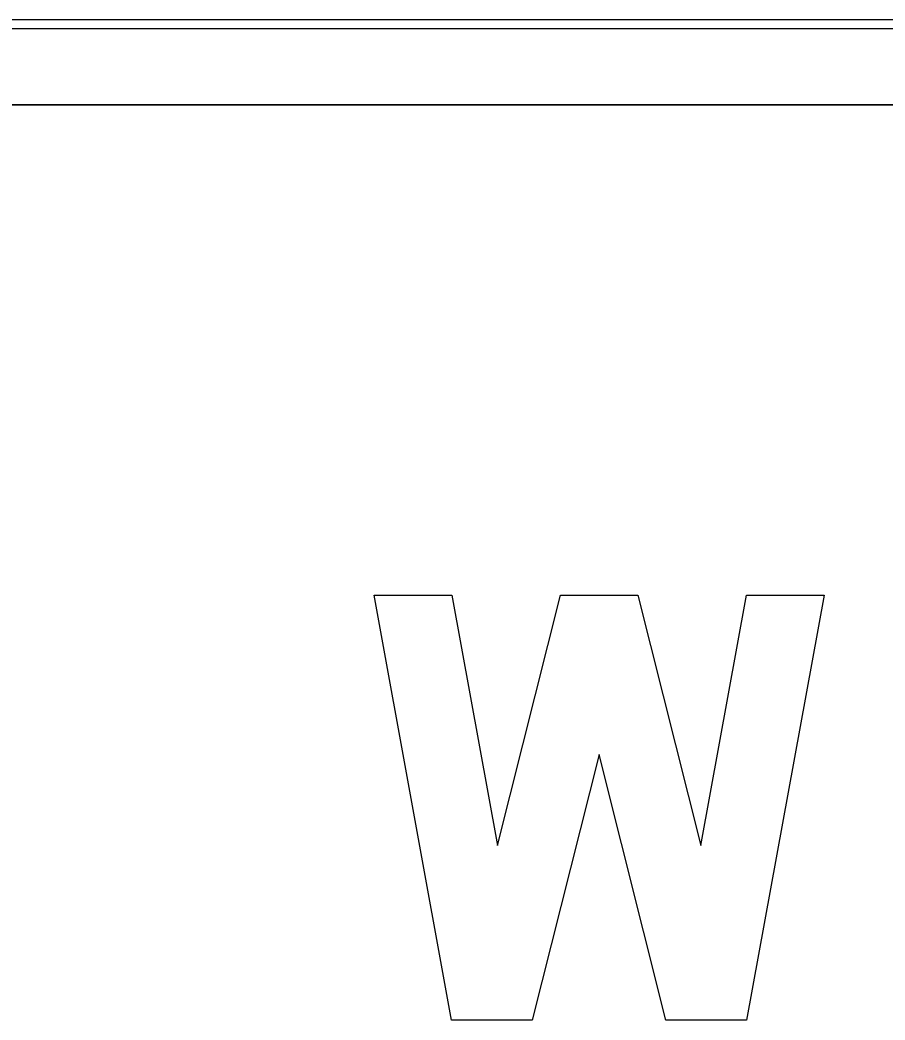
# Model space of a CAD drawing. Extents: x 1806251 to 1809821, y 414895 to 422886.
# Drawn here: x 1809676.7022 to 1809676.9059, y 414932.6866 to 414932.922 of the extents above; entities that cross this region are included whole.
import ezdxf

# ---------------------------------------------------------------- set-up
doc = ezdxf.new("R2010")
doc.units = 0
for name, color, linetype in [('GSBWFILL', 7, 'Continuous'), ('GSCOLORFILL', 7, 'Continuous'), ('GSOUTLINE', 7, 'Continuous')]:
    doc.layers.add(name, color=color, linetype=linetype)

msp = doc.modelspace()

# ---------------------------------------------------------------- linework, layer by layer
at = {"layer": 'GSBWFILL'}
for p, q in [((1809679.276, 414932.922), (1809675.915, 414932.922)), ((1809675.915, 414932.902), (1809679.276, 414932.902))]:
    msp.add_line(p, q, dxfattribs=at)
msp.add_lwpolyline([(1809676.83859, 414932.74907), (1809676.82284, 414932.68657), (1809676.80384, 414932.68657), (1809676.78559, 414932.78657), (1809676.80389, 414932.78657), (1809676.81464, 414932.72768), (1809676.82948, 414932.78657), (1809676.84771, 414932.78657), (1809676.86255, 414932.72768), (1809676.8733, 414932.78657), (1809676.89159, 414932.78657), (1809676.87334, 414932.68657), (1809676.85434, 414932.68657)], close=True, dxfattribs=at)
at = {"layer": 'GSCOLORFILL'}
for p, q in [((1809679.276, 414932.922), (1809675.915, 414932.922)), ((1809679.276, 414932.922), (1809675.915, 414932.922)), ((1809679.276, 414932.922), (1809675.915, 414932.922)), ((1809675.915, 414932.92), (1809679.276, 414932.92)), ((1809675.915, 414932.902), (1809679.276, 414932.902))]:
    msp.add_line(p, q, dxfattribs=at)
msp.add_lwpolyline([(1809676.83859, 414932.74907), (1809676.82284, 414932.68657), (1809676.80384, 414932.68657), (1809676.78559, 414932.78657), (1809676.80389, 414932.78657), (1809676.81464, 414932.72768), (1809676.82948, 414932.78657), (1809676.84771, 414932.78657), (1809676.86255, 414932.72768), (1809676.8733, 414932.78657), (1809676.89159, 414932.78657), (1809676.87334, 414932.68657), (1809676.85434, 414932.68657)], close=True, dxfattribs=at)
at = {"layer": 'GSOUTLINE'}
for p, q in [((1809679.276, 414932.922), (1809675.915, 414932.922)), ((1809679.276, 414932.902), (1809675.915, 414932.902))]:
    msp.add_line(p, q, dxfattribs=at)
msp.add_lwpolyline([(1809676.83859, 414932.74907), (1809676.82284, 414932.68657), (1809676.80384, 414932.68657), (1809676.78559, 414932.78657), (1809676.80389, 414932.78657), (1809676.81464, 414932.72768), (1809676.82948, 414932.78657), (1809676.84771, 414932.78657), (1809676.86255, 414932.72768), (1809676.8733, 414932.78657), (1809676.89159, 414932.78657), (1809676.87334, 414932.68657), (1809676.85434, 414932.68657)], close=True, dxfattribs=at)

doc.saveas('drawing.dxf')
